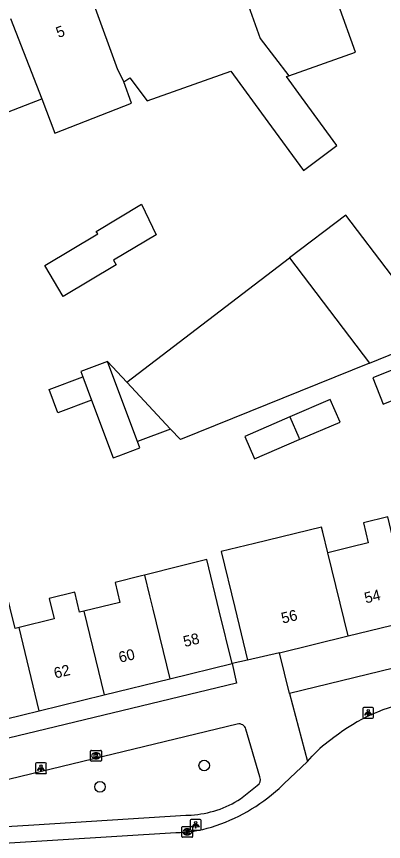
# Model space of a CAD drawing. Extents: x 159053 to 160041, y 380450 to 381422.
# Drawn here: x 159642.7 to 159676.5, y 381262.9 to 381338.9 of the extents above; entities that cross this region are included whole.
import ezdxf

# ---------------------------------------------------------------- set-up
doc = ezdxf.new("R2010")
doc.units = 0
for name, color, linetype in [('IMGEO_Boom', 7, 'Continuous'), ('IMGEO_Kolk', 7, 'Continuous'), ('IMGEO_Lichtpunt', 7, 'Continuous'), ('IMGEO_Pand', 7, 'Continuous'), ('IMGEO_Pand_nummerreeks', 7, 'Continuous'), ('IMGEO_Rijbaan_lokaal_open', 7, 'Continuous'), ('IMGEO_Voetpad_open', 7, 'Continuous')]:
    doc.layers.add(name, color=color, linetype=linetype)

msp = doc.modelspace()

# ---------------------------------------------------------------- linework, layer by layer
at = {"layer": 'IMGEO_Boom'}
for centre in [(159659.992, 381269.866), (159650.375, 381267.898)]:
    msp.add_circle(centre, 0.489, dxfattribs=at)
at = {"layer": 'IMGEO_Kolk'}
for p, q in [((159649.577, 381271.265), (159650.429, 381271.265)), ((159649.502, 381270.339), (159649.502, 381271.191)), ((159649.99, 381271.045), (159650.015, 381271.045)), ((159650.503, 381271.191), (159650.503, 381270.339)), ((159650.429, 381270.265), (159649.577, 381270.265)), ((159650.013, 381270.485), (159649.988, 381270.485)), ((159657.923, 381263.32), (159657.923, 381264.172)), ((159657.998, 381264.246), (159658.85, 381264.246)), ((159658.411, 381264.026), (159658.436, 381264.026)), ((159658.924, 381264.172), (159658.924, 381263.32)), ((159658.85, 381263.246), (159657.998, 381263.246)), ((159658.434, 381263.466), (159658.409, 381263.466))]:
    msp.add_line(p, q, dxfattribs=at)
for points in [[(159649.577, 381271.265), (159650.429, 381271.265)], [(159649.502, 381270.339), (159649.502, 381271.191)], [(159649.823, 381270.965), (159649.946, 381270.965), (159649.946, 381270.814), (159650.076, 381270.965), (159650.24, 381270.965), (159650.094, 381270.814), (159650.247, 381270.565), (159650.095, 381270.565), (159650.01, 381270.729), (159649.946, 381270.662), (159649.946, 381270.565), (159649.823, 381270.565), (159649.823, 381270.965)], [(159650.503, 381271.191), (159650.503, 381270.339)], [(159650.429, 381270.265), (159649.577, 381270.265)], [(159657.923, 381263.32), (159657.923, 381264.172)], [(159657.998, 381264.246), (159658.85, 381264.246)], [(159658.244, 381263.946), (159658.367, 381263.946), (159658.367, 381263.795), (159658.497, 381263.946), (159658.661, 381263.946), (159658.515, 381263.795), (159658.668, 381263.546), (159658.516, 381263.546), (159658.431, 381263.71), (159658.367, 381263.643), (159658.367, 381263.546), (159658.244, 381263.546), (159658.244, 381263.946)], [(159658.924, 381264.172), (159658.924, 381263.32)], [(159658.85, 381263.246), (159657.998, 381263.246)]]:
    msp.add_lwpolyline(points, dxfattribs=at)
for centre, start, end in [((159649.579, 381271.189), 91.55205, 178.44795), ((159649.579, 381271.189), 91.55205, 178.44795), ((159650.427, 381271.189), 1.55205, 88.44795), ((159650.427, 381271.189), 1.55205, 88.44795), ((159649.579, 381270.341), 181.55205, 268.44795), ((159649.579, 381270.341), 181.55205, 268.44795), ((159650.427, 381270.341), 271.55205, 358.44795), ((159650.427, 381270.341), 271.55205, 358.44795), ((159658, 381264.17), 91.55205, 178.44795), ((159658, 381264.17), 91.55205, 178.44795), ((159658.848, 381264.17), 1.55205, 88.44795), ((159658.848, 381264.17), 1.55205, 88.44795), ((159658, 381263.322), 181.55205, 268.44795), ((159658, 381263.322), 181.55205, 268.44795), ((159658.848, 381263.322), 271.55205, 358.44795), ((159658.848, 381263.322), 271.55205, 358.44795)]:
    msp.add_arc(centre, 0.0765, start, end, dxfattribs=at)
for centre, major_axis, ratio, start_param, end_param in [((159649.989, 381270.765), (-0.387, 0.002), 0.722429, 4.712389, 7.853982), ((159650.014, 381270.765), (-0.39, 0.002), 0.717154, 1.570796, 4.712389), ((159658.41, 381263.746), (-0.387, 0.002), 0.722429, 4.712389, 7.853982), ((159658.435, 381263.746), (-0.39, 0.002), 0.717154, 1.570796, 4.712389)]:
    msp.add_ellipse(centre, major_axis=major_axis, ratio=ratio, start_param=start_param, end_param=end_param, dxfattribs=at)
at = {"layer": 'IMGEO_Lichtpunt'}
for p, q in [((159674.628, 381275.131), (159674.628, 381274.324)), ((159674.628, 381275.131), (159674.628, 381274.324)), ((159675.53, 381275.226), (159674.722, 381275.226)), ((159675.53, 381275.226), (159674.722, 381275.226)), ((159675.624, 381274.324), (159675.624, 381275.131)), ((159675.624, 381274.324), (159675.624, 381275.131)), ((159674.722, 381274.23), (159675.53, 381274.23)), ((159674.722, 381274.23), (159675.53, 381274.23)), ((159644.427, 381270.019), (159644.427, 381269.212)), ((159644.427, 381270.019), (159644.427, 381269.212)), ((159645.329, 381270.114), (159644.521, 381270.114)), ((159645.329, 381270.114), (159644.521, 381270.114)), ((159645.423, 381269.212), (159645.423, 381270.019)), ((159645.423, 381269.212), (159645.423, 381270.019)), ((159644.521, 381269.118), (159645.329, 381269.118)), ((159644.521, 381269.118), (159645.329, 381269.118)), ((159658.706, 381264.802), (159658.706, 381263.995)), ((159658.706, 381264.802), (159658.706, 381263.995)), ((159659.608, 381264.897), (159658.8, 381264.897)), ((159659.608, 381264.897), (159658.8, 381264.897)), ((159659.702, 381263.995), (159659.702, 381264.802)), ((159659.702, 381263.995), (159659.702, 381264.802)), ((159658.8, 381263.901), (159659.608, 381263.901)), ((159658.8, 381263.901), (159659.608, 381263.901))]:
    msp.add_line(p, q, dxfattribs=at)
for points in [[(159675.002, 381274.795), (159675.041, 381274.767), (159674.853, 381274.505), (159674.815, 381274.532), (159675.002, 381274.795)], [(159675.104, 381274.747), (159675.151, 381274.747), (159675.151, 381274.425), (159675.104, 381274.425), (159675.104, 381274.747)], [(159675.214, 381274.767), (159675.252, 381274.794), (159675.439, 381274.532), (159675.4, 381274.504), (159675.214, 381274.767)], [(159644.801, 381269.683), (159644.84, 381269.655), (159644.652, 381269.393), (159644.614, 381269.42), (159644.801, 381269.683)], [(159644.903, 381269.635), (159644.95, 381269.635), (159644.95, 381269.313), (159644.903, 381269.313), (159644.903, 381269.635)], [(159645.013, 381269.655), (159645.051, 381269.682), (159645.238, 381269.42), (159645.199, 381269.392), (159645.013, 381269.655)], [(159659.08, 381264.466), (159659.119, 381264.438), (159658.931, 381264.176), (159658.893, 381264.203), (159659.08, 381264.466)], [(159659.182, 381264.418), (159659.229, 381264.418), (159659.229, 381264.096), (159659.182, 381264.096), (159659.182, 381264.418)], [(159659.292, 381264.438), (159659.33, 381264.465), (159659.517, 381264.203), (159659.478, 381264.175), (159659.292, 381264.438)]]:
    msp.add_lwpolyline(points, dxfattribs=at)
for centre in [(159675.127, 381274.929), (159644.926, 381269.817), (159659.205, 381264.6)]:
    msp.add_circle(centre, 0.0994, dxfattribs=at)
for centre, start, end in [((159674.722, 381275.131), 90, 180), ((159674.722, 381275.131), 90, 180), ((159675.53, 381275.131), 0, 90), ((159675.53, 381275.131), 0, 90), ((159674.722, 381274.324), 180, 270), ((159674.722, 381274.324), 180, 270), ((159675.53, 381274.324), 270, 0), ((159675.53, 381274.324), 270, 360), ((159644.521, 381270.019), 90, 180), ((159644.521, 381270.019), 90, 180), ((159645.329, 381270.019), 0, 90), ((159645.329, 381270.019), 0, 90), ((159644.521, 381269.212), 180, 270), ((159644.521, 381269.212), 180, 270), ((159645.329, 381269.212), 270, 0), ((159645.329, 381269.212), 270, 360), ((159658.8, 381264.802), 90, 180), ((159658.8, 381264.802), 90, 180), ((159659.608, 381264.802), 0, 90), ((159659.608, 381264.802), 0, 90), ((159658.8, 381263.995), 180, 270), ((159658.8, 381263.995), 180, 270), ((159659.608, 381263.995), 270, 0), ((159659.608, 381263.995), 270, 360)]:
    msp.add_arc(centre, 0.0946, start, end, dxfattribs=at)
at = {"layer": 'IMGEO_Pand'}
for points in [[(159667.785, 381333.477), (159673.944, 381335.665), (159672.395, 381340.023), (159671.385, 381342.864), (159669.711, 381347.575)], [(159662.54, 381344.279), (159665.164, 381336.914), (159667.785, 381333.477)], [(159649.793, 381340.059), (159651.995, 381334.054), (159652.57, 381332.908)], [(159642.115, 381338.761), (159644.996, 381331.342)], [(159652.57, 381332.908), (159653.126, 381333.282), (159654.727, 381331.156), (159662.461, 381333.905), (159665.854, 381329.244), (159669.14, 381324.731), (159672.218, 381327.055), (159668.972, 381331.514), (159667.593, 381333.409), (159667.785, 381333.477)], [(159627.838, 381333.25), (159629.645, 381328.588), (159630.72, 381325.811), (159644.996, 381331.342)], [(159644.996, 381331.342), (159646.216, 381328.201), (159653.271, 381330.941), (159652.57, 381332.908)], [(159646.984, 381313.116), (159645.271, 381315.977), (159650.167, 381318.908), (159650.034, 381319.129), (159654.209, 381321.628), (159655.556, 381318.813), (159651.63, 381316.463), (159651.88, 381316.046), (159646.984, 381313.116)], [(159675.242, 381306.98), (159684.996, 381310.944), (159680.168, 381317.294), (159677.277, 381315.096), (159673.065, 381320.636), (159667.865, 381316.682)], [(159652.836, 381305.229), (159667.865, 381316.682)], [(159667.865, 381316.682), (159675.242, 381306.98)], [(159651.07, 381307.12), (159648.613, 381306.196), (159648.79, 381305.727)], [(159653.842, 381299.757), (159652.403, 381303.578), (159651.07, 381307.12)], [(159651.07, 381307.12), (159652.836, 381305.229)], [(159679.35, 381307.152), (159675.536, 381305.621), (159676.512, 381303.19), (159680.333, 381304.724)], [(159675.242, 381306.98), (159657.79, 381299.925), (159656.879, 381300.901)], [(159649.604, 381303.564), (159646.492, 381302.393), (159645.678, 381304.555), (159648.79, 381305.727)], [(159648.79, 381305.727), (159649.604, 381303.564)], [(159656.879, 381300.901), (159652.836, 381305.229)], [(159649.604, 381303.564), (159651.605, 381298.248), (159652.124, 381298.443), (159654.062, 381299.172), (159653.842, 381299.757)], [(159668.756, 381299.923), (159672.524, 381301.548), (159671.629, 381303.623), (159667.899, 381302.015)], [(159667.899, 381302.015), (159663.74, 381300.221), (159664.634, 381298.146), (159668.756, 381299.923)], [(159667.899, 381302.015), (159668.709, 381300.107), (159668.756, 381299.923)], [(159656.879, 381300.901), (159653.842, 381299.757)], [(159677.375, 381290.981), (159676.93, 381292.807), (159674.682, 381292.259), (159675.133, 381290.41), (159673.48, 381290.007), (159671.39, 381289.497)], [(159671.39, 381289.497), (159670.926, 381291.402), (159670.817, 381291.852), (159664.617, 381290.341), (159661.551, 381289.594), (159662.811, 381284.429), (159663.996, 381279.571)], [(159662.57, 381279.261), (159661.386, 381284.119), (159660.232, 381288.856), (159657.769, 381288.256), (159654.481, 381287.416)], [(159673.263, 381281.814), (159671.39, 381289.497)], [(159642.901, 381282.597), (159642.552, 381282.512), (159642.097, 381284.382), (159641.156, 381288.248), (159638.574, 381287.62), (159639.044, 381285.688), (159635.6, 381284.85), (159636.079, 381282.883)], [(159654.481, 381287.416), (159654.219, 381287.349), (159651.76, 381286.75), (159652.211, 381284.9), (159648.887, 381284.091)], [(159654.481, 381287.416), (159654.943, 381285.524), (159655.242, 381284.297), (159656.813, 381277.858)], [(159648.887, 381284.091), (159648.497, 381283.996), (159648.045, 381285.85), (159645.676, 381285.273), (159646.136, 381283.385), (159642.901, 381282.597)], [(159648.887, 381284.091), (159650.767, 381276.386)], [(159673.263, 381281.814), (159679.254, 381283.276)], [(159644.772, 381274.925), (159642.901, 381282.597)], [(159666.934, 381280.27), (159673.263, 381281.814)], [(159666.934, 381280.27), (159663.996, 381279.571)], [(159656.813, 381277.858), (159662.57, 381279.261)], [(159650.767, 381276.386), (159656.813, 381277.858)], [(159644.772, 381274.925), (159650.767, 381276.386)], [(159638.709, 381273.448), (159644.772, 381274.925)]]:
    msp.add_lwpolyline(points, dxfattribs=at)
at = {"layer": 'IMGEO_Rijbaan_lokaal_open'}
for points in [[(159669.52, 381270.225), (159669.967, 381270.732)], [(159666.9, 381267.757), (159667.344, 381268.175), (159669.52, 381270.225)], [(159630.108, 381261.989), (159657.358, 381263.685)]]:
    msp.add_lwpolyline(points, dxfattribs=at)
for centre, radius, start, end in [((159682.183, 381259.62), 16.395, 99.44004, 128.58929), ((159678.537, 381262.732), 11.724, 124.14244, 136.96999), ((159655.789, 381279.937), 16.487, 287.1928, 312.37211), ((159657.199, 381275.854), 12.17, 270.74743, 286.53112)]:
    msp.add_arc(centre, radius, start, end, dxfattribs=at)
at = {"layer": 'IMGEO_Voetpad_open'}
for points in [[(159788.825, 381305.954), (159667.86, 381276.518)], [(159667.86, 381276.518), (159666.934, 381280.27)], [(159662.57, 381279.261), (159662.985, 381277.455), (159632.213, 381270.041)], [(159663.996, 381279.571), (159662.57, 381279.261)], [(159667.86, 381276.518), (159669.52, 381270.225)], [(159663.047, 381273.688), (159636.306, 381267.227)], [(159665.129, 381268.81), (159663.843, 381273.211)], [(159663.353, 381266.805), (159664.893, 381268.032)], [(159636.66, 381263.934), (159644.267, 381264.407), (159658.281, 381265.277), (159658.785, 381265.295)]]:
    msp.add_lwpolyline(points, dxfattribs=at)
for centre, radius, start, end in [((159663.197, 381273.036), 0.669, 15.16243, 102.97359), ((159664.577, 381268.552), 0.609, 301.22235, 25.02815), ((159658.195, 381274.743), 9.467, 273.57123, 303.01246)]:
    msp.add_arc(centre, radius, start, end, dxfattribs=at)

# ---------------------------------------------------------------- texts
at = {"layer": 'IMGEO_Pand_nummerreeks'}
for s, rotation, p in [('5', 21.10656, (159646.543, 381336.954)), ('54', 13.71088, (159674.905, 381284.809)), ('56', 13.60775, (159667.233, 381282.948)), ('58', 13.69369, (159658.191, 381280.788)), ('60', 13.69369, (159652.226, 381279.335)), ('62', 13.69151, (159646.255, 381277.88))]:
    msp.add_text(s, height=1, rotation=rotation, dxfattribs=at).set_placement(p)

doc.saveas('drawing.dxf')
